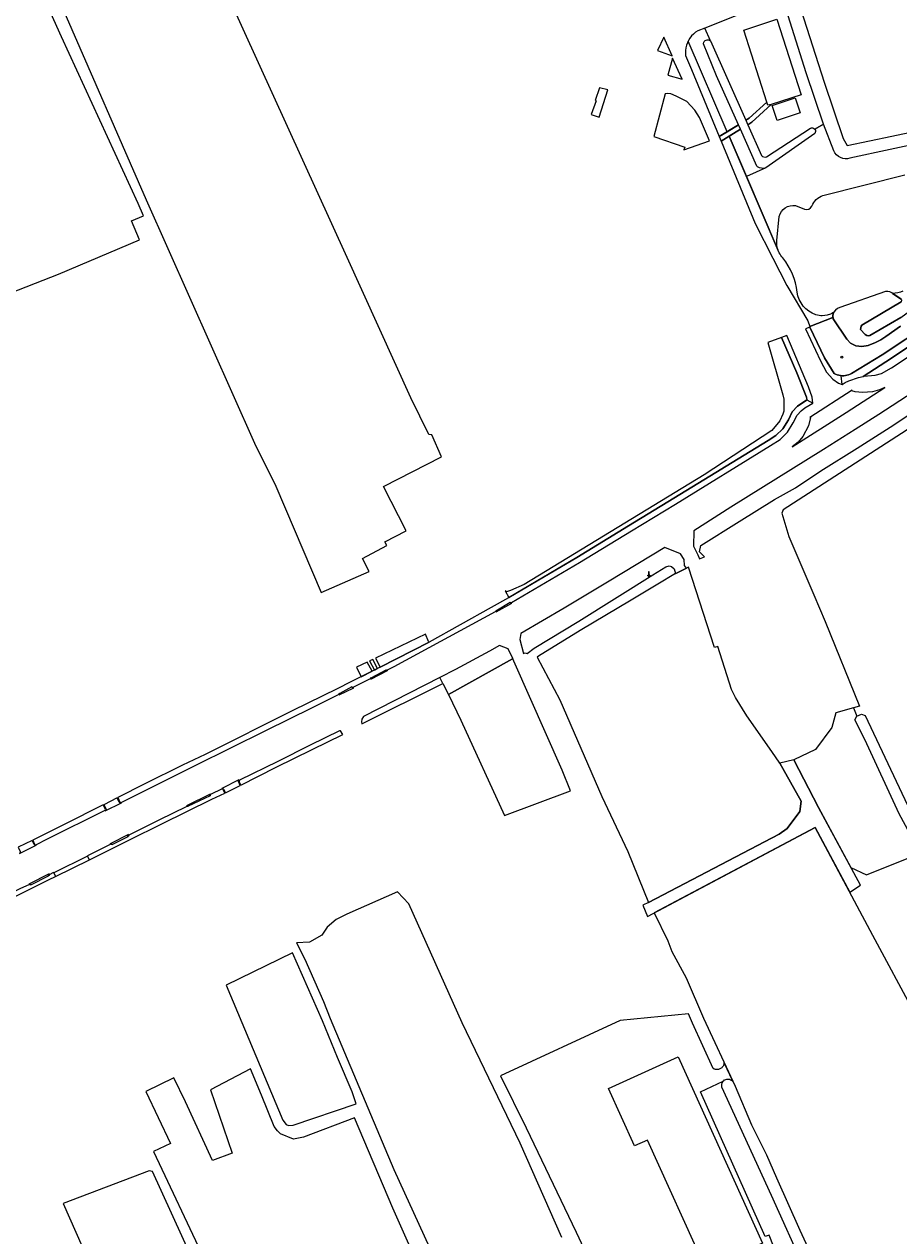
# Model space of a CAD drawing. Header units: metres. Extents: x 209813 to 223847, y 571801 to 587119.
# Tile 428 of 656: x 213252 to 213530, y 579839 to 580225. Entities that reach past the tile are written whole.
import ezdxf
from ezdxf.enums import TextEntityAlignment as Align

# ---------------------------------------------------------------- set-up
doc = ezdxf.new("R2010")
doc.units = ezdxf.units.M
for name, color, linetype, lineweight in [('B-RO-GR-BEPLANTING_CULTUUR_BOSPLANTSOEN-GV', 8, 'Continuous', 0), ('B-RO-GR-BOUWLAND-GV', 8, 'Continuous', 0), ('B-RO-GR-GRAS-GV', 8, 'Continuous', 0), ('B-RO-GR-GROENVOORZIENING-GV', 8, 'Continuous', 0), ('B-RO-IE-MEUBILAIR_WATERWEGMEUBILAIR-S', 8, 'Continuous', 0), ('B-RO-IE-MEUBILAIR_WEGMEUBILAIR-S', 8, 'Continuous', 0), ('B-RO-OG-TERREIN_CULTUURSCHEIDING-GV', 8, 'Continuous', 0), ('B-RO-OG-WATER_GREPPEL-GV', 8, 'Continuous', 0), ('B-RO-OG-WEG-GV', 8, 'Continuous', 0), ('B-RO-VH-VERHARDING_HALFVERHARDING-GV', 8, 'Continuous', 0), ('B-RO-VH-VERHARDING_TEGEL-GV', 8, 'Continuous', 0)]:
    doc.layers.add(name, color=color, linetype=linetype, lineweight=lineweight)
doc.styles.add('NLCS-ISO', font='txt')

# ---------------------------------------------------------------- blocks, each defined once
blk = doc.blocks.new('SIE-WEG_PAAL_RECLAMEBORD-SO')
at = {"color": 0, "linetype": 'ByBlock', "lineweight": 18}
blk.add_circle((0, 0), 1.5, dxfattribs=at)
at = {"color": 0, "linetype": 'ByBlock', "lineweight": 18, "style": 'NLCS-ISO'}
blk.add_text('rb', height=1.5, dxfattribs=at).set_placement((0, 0.1), align=Align.MIDDLE_CENTER)
blk = doc.blocks.new('SIE-WATER_WATERSTANDMETER-SO')
h = blk.add_hatch(color=256)
h.dxf.hatch_style = 1
h.paths.add_polyline_path([(0, 5.2), (-0.5, 5.2), (-0.5, 4.7), (0, 4.7)])
h = blk.add_hatch(color=256)
h.dxf.hatch_style = 1
h.paths.add_polyline_path([(0, 4.2), (-0.5, 4.2), (-0.5, 3.8), (0, 3.8)])
h = blk.add_hatch(color=256)
h.dxf.hatch_style = 1
h.paths.add_polyline_path([(0, 3.3), (-0.5, 3.3), (-0.5, 2.8), (0, 2.8)])
h = blk.add_hatch(color=256)
h.dxf.hatch_style = 1
h.paths.add_polyline_path([(0, 2.3), (-0.5, 2.3), (-0.5, 1.9), (0, 1.9)])
h = blk.add_hatch(color=256)
h.dxf.hatch_style = 1
h.paths.add_polyline_path([(0, 1.4), (-0.5, 1.4), (-0.5, 0.9), (0, 0.9)])
h = blk.add_hatch(color=256)
h.dxf.hatch_style = 1
h.paths.add_polyline_path([(0, 0.4), (-0.5, 0.4), (-0.5, 0), (0, 0)])
h = blk.add_hatch(color=256)
h.dxf.hatch_style = 1
h.paths.add_polyline_path([(0.5, 5.6), (0, 5.6), (0, 5.2), (0.5, 5.2)])
h = blk.add_hatch(color=256)
h.dxf.hatch_style = 1
h.paths.add_polyline_path([(0.5, 4.7), (0, 4.7), (0, 4.2), (0.5, 4.2)])
h = blk.add_hatch(color=256)
h.dxf.hatch_style = 1
h.paths.add_polyline_path([(0.5, 3.8), (0, 3.8), (0, 3.3), (0.5, 3.3)])
h = blk.add_hatch(color=256)
h.dxf.hatch_style = 1
h.paths.add_polyline_path([(0.5, 2.8), (0, 2.8), (0, 2.3), (0.5, 2.3)])
h = blk.add_hatch(color=256)
h.dxf.hatch_style = 1
h.paths.add_polyline_path([(0.5, 1.9), (0, 1.9), (0, 1.4), (0.5, 1.4)])
h = blk.add_hatch(color=256)
h.dxf.hatch_style = 1
h.paths.add_polyline_path([(0.5, 0.9), (0, 0.9), (0, 0.4), (0.5, 0.4)])
h = blk.add_hatch(color=256)
h.dxf.hatch_style = 1
h.paths.add_polyline_path([(0, -0.5), (-0.5, -0.5), (-0.5, -1), (0, -1)])
h = blk.add_hatch(color=256)
h.dxf.hatch_style = 1
h.paths.add_polyline_path([(0, -1.4), (-0.5, -1.4), (-0.5, -1.9), (0, -1.9)])
h = blk.add_hatch(color=256)
h.dxf.hatch_style = 1
h.paths.add_polyline_path([(0, -2.4), (-0.5, -2.4), (-0.5, -2.9), (0, -2.9)])
h = blk.add_hatch(color=256)
h.dxf.hatch_style = 1
h.paths.add_polyline_path([(0.5, 0), (0, 0), (0, -0.5), (0.5, -0.5)])
h = blk.add_hatch(color=256)
h.dxf.hatch_style = 1
h.paths.add_polyline_path([(0.5, -1), (0, -1), (0, -1.4), (0.5, -1.4)])
h = blk.add_hatch(color=256)
h.dxf.hatch_style = 1
h.paths.add_polyline_path([(0.5, -1.9), (0, -1.9), (0, -2.4), (0.5, -2.4)])
blk.add_lwpolyline([(0.5, -2.8), (0.5, 5.6), (-0.5, 5.6), (-0.5, -2.8)])
for points in [[(0.5, 5.6), (0, 5.6), (0, 5.2), (0.5, 5.2)], [(0.5, 5.2), (0, 5.2), (0, 4.7), (0.5, 4.7)], [(0.5, 4.7), (0, 4.7), (0, 4.2), (0.5, 4.2)], [(0.5, 4.2), (0, 4.2), (0, 3.8), (0.5, 3.8)], [(0.5, 3.8), (0, 3.8), (0, 3.3), (0.5, 3.3)], [(0.5, 3.3), (0, 3.3), (0, 2.8), (0.5, 2.8)], [(0.5, 2.8), (0, 2.8), (0, 2.3), (0.5, 2.3)], [(0.5, 2.3), (0, 2.3), (0, 1.9), (0.5, 1.9)], [(0.5, 1.9), (0, 1.9), (0, 1.4), (0.5, 1.4)], [(0.5, 1.4), (0, 1.4), (0, 0.9), (0.5, 0.9)], [(0.5, 0.9), (0, 0.9), (0, 0.4), (0.5, 0.4)], [(0.5, 0.4), (0, 0.4), (0, 0), (0.5, 0)], [(0.5, 0), (0, 0), (0, -0.5), (0.5, -0.5)], [(0.5, -0.5), (0, -0.5), (0, -1), (0.5, -1)], [(0.5, -1), (0, -1), (0, -1.4), (0.5, -1.4)], [(0.5, -1.4), (0, -1.4), (0, -1.9), (0.5, -1.9)], [(0.5, -1.9), (0, -1.9), (0, -2.4), (0.5, -2.4)], [(0.5, -2.4), (0, -2.4), (0, -2.9), (0.5, -2.9)]]:
    blk.add_lwpolyline(points, close=True)
for centre, radius, start, end in [((-1.6, -0.1), 0.381, 16.8947, 163.1053), ((-0.1, -0.1), 0.381, 16.8947, 163.1053), ((1.4, -0.1), 0.381, 16.8947, 163.1053), ((-2.3, 0.1), 0.413, 196.8947, 343.1053), ((-0.8, 0.1), 0.391, 196.8947, 343.1053), ((0.7, 0.1), 0.391, 196.8947, 343.1053), ((2.2, 0.1), 0.413, 196.8947, 343.1053)]:
    blk.add_arc(centre, radius, start, end)

msp = doc.modelspace()

# ---------------------------------------------------------------- linework, layer by layer
at = {"layer": 'B-RO-GR-BEPLANTING_CULTUUR_BOSPLANTSOEN-GV', "flags": 128}
for points in [[(213434.656, 580195.472), (213437.351, 580204.238), (213434.756, 580204.874), (213433.327, 580200.838), (213433.631, 580200.732), (213432.107, 580196.366)], [(213461.601, 580185.104), (213469.773, 580187.953), (213466.612, 580195.374), (213465.054, 580197.752), (213462.509, 580200.454), (213459.207, 580202.236), (213457.461, 580202.984), (213456.49, 580202.998), (213455.704, 580202.926), (213452.021, 580189.382), (213461.888, 580185.921)]]:
    msp.add_lwpolyline(points, close=True, dxfattribs=at)
for points in [[(213509.354, 580184.837), (213506.067, 580193.261), (213503.309, 580191.701)], [(213485.047, 580179.746), (213484.842, 580179.906), (213479.604, 580191.653), (213475.987, 580189.448), (213481.502, 580176.654)], [(213503.269, 580190.311), (213487.733, 580179.34), (213481.502, 580176.654), (213491.586, 580153.258)], [(213552.985, 580190.751), (213514.508, 580182.409)], [(213505.868, 580170.62), (213531.927, 580177.177)], [(213497.192, 580167.355), (213500.019, 580166.235)], [(213491.196, 580156.244), (213491.96, 580163.933)]]:
    msp.add_lwpolyline(points, dxfattribs=at)
at = {"layer": 'B-RO-GR-BEPLANTING_CULTUUR_BOSPLANTSOEN-GV'}
for points in [[(213503.309, 580191.701, -0.3684589), (213503.269, 580190.311)], [(213514.508, 580182.409, -0.3775153), (213509.354, 580184.837)], [(213487.733, 580179.34, -0.2369965), (213485.047, 580179.746)], [(213502.389, 580167.201, -0.1997582), (213505.868, 580170.62)], [(213491.96, 580163.933, -0.3944163), (213497.192, 580167.355)], [(213500.019, 580166.235, 0.4124327), (213502.389, 580167.201)], [(213491.586, 580153.258, -0.1040552), (213491.196, 580156.244)]]:
    msp.add_lwpolyline(points, format="xyb", dxfattribs=at)
at = {"layer": 'B-RO-GR-BOUWLAND-GV', "flags": 128}
for points in [[(213352.518, 580709.259), (213360.984, 580680.806), (213347.38, 580675.453), (213348.811, 580673.409), (213365.607, 580624.422), (213377.866, 580588.969), (213399.973, 580522.625), (213410.999, 580490.51), (213416, 580477.177), (213418.778, 580476.635), (213423.541, 580474.995), (213425.34, 580472.402), (213425.763, 580465.47), (213425.234, 580461.925), (213424.811, 580454.814), (213437.187, 580415.962), (213453.274, 580366.432), (213474.578, 580306.461), (213490.521, 580256.004), (213506.326, 580206.606), (213512.332, 580188.694), (213513.625, 580186.504), (213527.806, 580189.468), (213551.902, 580194.563)], [(213490.112, 579836.08), (213488.79, 579839.551), (213487.467, 579839.154), (213466.938, 579885.181), (213474.15, 579888.603), (213474.286, 579888.74), (213474.597, 579888.971), (213474.947, 579889.136), (213475.322, 579889.23), (213475.515, 579889.248), (213475.902, 579889.227), (213476.092, 579889.188), (213476.455, 579889.055), (213476.625, 579888.962), (213477.158, 579888.598), (213474.43, 579894.464), (213474.36, 579894.062), (213474.295, 579893.835), (213474.208, 579893.615), (213474.099, 579893.406), (213473.969, 579893.209), (213473.82, 579893.027), (213473.653, 579892.86), (213473.469, 579892.712), (213473.272, 579892.583), (213473.062, 579892.474), (213472.843, 579892.388), (213472.615, 579892.325), (213472.383, 579892.285), (213472.148, 579892.269), (213471.912, 579892.278), (213471.678, 579892.31), (213471.449, 579892.366), (213471.227, 579892.445), (213470.955, 579892.574), (213464.308, 579906.996), (213463.072, 579909.991), (213441.349, 579907.856), (213403.243, 579890.299), (213411.416, 579873.712), (213427.298, 579840.515), (213436.313, 579821.252)], [(213530.681, 579761.187), (213521.452, 579782.19), (213500.254, 579828.434), (213489.558, 579852.216), (213473.655, 579886.718), (213473.648, 579887.371), (213473.702, 579887.754), (213473.757, 579887.94), (213473.92, 579888.291), (213474.15, 579888.603)]]:
    msp.add_lwpolyline(points, dxfattribs=at)
msp.add_lwpolyline([(213437.555, 579886.269), (213459.816, 579896.325), (213486.621, 579836.99), (213468.598, 579828.848), (213450.078, 579869.844), (213445.891, 579867.953)], close=True, dxfattribs=at)
at = {"layer": 'B-RO-GR-GRAS-GV', "flags": 128}
for points in [[(213192.818, 580255.851), (213214.133, 580208.505), (213244.84, 580138.652), (213262.397, 580145.512), (213288.211, 580156.456), (213285.674, 580162.495), (213289.541, 580164.119), (213287.824, 580167.98), (213263.38, 580221.106), (213228.453, 580298.435), (213228.053, 580299.311), (213224.409, 580297.687), (213224.58, 580296.939), (213224.474, 580296.41), (213223.934, 580296.015), (213225.162, 580294.79)], [(213264.12, 580229.252), (213290.41, 580169.207), (213324.858, 580091.762), (213331.629, 580078.032), (213346.076, 580044.15), (213361.432, 580050.886), (213359.294, 580055.039), (213367.018, 580059.102), (213366.414, 580060.278), (213373.148, 580063.82), (213365.948, 580077.883), (213384.425, 580087.344), (213381.291, 580094.318), (213380.371, 580094.472), (213374.643, 580106.175), (213354.349, 580150.873), (213307.101, 580254.573)], [(213575.269, 580124.448), (213573.898, 580123.538), (213553.922, 580109.648), (213493.2, 580070.49), (213492.767, 580069.459), (213495.075, 580062.039), (213502.974, 580043.382), (213506.573, 580034.946), (213517.559, 580007.95), (213515.67, 580007.439), (213516.721, 580004.811), (213518.201, 580005.461), (213519.349, 580004.957), (213555.299, 579928.811), (213556.419, 579927.571), (213556.373, 579927.001), (213561.23, 579929.681)], [(213515.67, 580007.439), (213509.989, 580005.903), (213508.726, 580001.214), (213503.512, 579994.151), (213496.641, 579990.932), (213504.498, 579975.679), (213514.822, 579956.562), (213519.729, 579954.274), (213536.936, 579961.157), (213530.204, 579973.724), (213519.279, 579997.335), (213516.066, 580003.62), (213516.721, 580004.811)], [(213535.27, 579909.862), (213521.738, 579934.998), (213503.392, 579969.381), (213452.137, 579942.143), (213456.456, 579933.275), (213457.799, 579929.86), (213462.308, 579921.445), (213467.832, 579908.651), (213477.907, 579886.988), (213483.168, 579874.699), (213487.879, 579865.095), (213491.079, 579857.771), (213498.492, 579841.115), (213509.589, 579817.309), (213532.006, 579768.353)], [(213422.734, 579838.771), (213409.518, 579868.82), (213391.016, 579907.188), (213373.998, 579945.08), (213370.421, 579948.878), (213354.24, 579941.706), (213350.856, 579940.034), (213347.979, 579937.592), (213346.28, 579935.094), (213342.387, 579932.805), (213338.227, 579932.596), (213340.866, 579927.403), (213346.845, 579913.927), (213349.015, 579908.551), (213369.203, 579860.43), (213388.516, 579818.213)], [(213380.427, 579822.349), (213368.892, 579848.175), (213356.748, 579876.887), (213340.421, 579870.728), (213337.313, 579870.143), (213333.098, 579871.784), (213332.158, 579872.744), (213331.094, 579874.192), (213327.089, 579884.106), (213323.615, 579892.535), (213310.807, 579885.854), (213317.72, 579865.699), (213311.502, 579863.318), (213302.87, 579882.04), (213299.225, 579889.625), (213290.221, 579885.303), (213298.162, 579868.76), (213292.711, 579866.143), (213308.732, 579832.22)]]:
    msp.add_lwpolyline(points, dxfattribs=at)
for points in [[(213498.937, 579977.73), (213492.188, 579989.779), (213489.656, 579993.589), (213481.652, 580004.9), (213478.08, 580010.787), (213476.824, 580013.301), (213472.392, 580026.993), (213471.392, 580026.655), (213463.089, 580052.244), (213462.43, 580051.877), (213459.08, 580050.233), (213458.897, 580050.213), (213453.305, 580046.861), (213444.832, 580041.735), (213428.633, 580032.058), (213415.266, 580023.92), (213414.883, 580023.616), (213422.123, 580009.97), (213435.454, 579979.226), (213443.716, 579961.661), (213450.372, 579945.517), (213492.01, 579967.191), (213494.523, 579969.043), (213498.492, 579974.467)], [(213407.434, 580022.348), (213407.286, 580022.834), (213407.154, 580023.113), (213406.981, 580023.029), (213386.637, 580011.674), (213390.621, 580003.557), (213404.512, 579973.13), (213425.546, 579981.068), (213422.9, 579987.55)], [(213315.894, 579919.108), (213333.908, 579876.116), (213334.918, 579874.733), (213335.713, 579874.447), (213337.165, 579874.582), (213357.235, 579881.378), (213355.958, 579885.213), (213351.258, 579896.091), (213346.562, 579907.811), (213336.95, 579929.476)], [(213283.702, 579804.968), (213307.49, 579815.14), (213308.072, 579814.432), (213312.54, 579816.425), (213304.967, 579832.157), (213292.349, 579859.822), (213291.28, 579860.034), (213263.92, 579849.648)]]:
    msp.add_lwpolyline(points, close=True, dxfattribs=at)
at = {"layer": 'B-RO-GR-GROENVOORZIENING-GV', "flags": 128}
for points in [[(213455.234, 580221.008), (213453.208, 580216.763), (213457.864, 580215.037)], [(213457.946, 580214.339), (213456.508, 580208.848), (213461.027, 580207.588)]]:
    msp.add_lwpolyline(points, close=True, dxfattribs=at)
at = {"layer": 'B-RO-OG-TERREIN_CULTUURSCHEIDING-GV', "flags": 128}
for points in [[(213503.309, 580191.701), (213506.067, 580193.261), (213500.53, 580209.642), (213482.012, 580268.561)], [(213481.308, 580229.011), (213468.306, 580223.886)], [(213475.366, 580190.889), (213478.962, 580193.092), (213472.01, 580208.668), (213467.877, 580218.848), (213467.995, 580219.357), (213468.105, 580219.583), (213468.347, 580219.872), (213468.662, 580220.077), (213469.024, 580220.18), (213469.401, 580220.174), (213469.759, 580220.057), (213470.092, 580219.839), (213468.306, 580223.886), (213466.045, 580223.012), (213465.336, 580222.535), (213464.681, 580221.986), (213464.087, 580221.371), (213463.56, 580220.697), (213463.108, 580219.972), (213462.961, 580219.669)], [(213481.345, 580194.552), (213482.42, 580195.21), (213488.009, 580200.324), (213480.686, 580223.169), (213491.23, 580226.738), (213498.935, 580202.627), (213489.376, 580199.563), (213483.244, 580193.872), (213481.988, 580193.106), (213486.344, 580183.32)], [(213470.092, 580219.839), (213481.345, 580194.552)], [(213491.989, 580152.324), (213475.987, 580189.448), (213473.47, 580187.913), (213484.302, 580161.627), (213489.913, 580150.637), (213494.444, 580141.959), (213501.117, 580130.672), (213501.777, 580128.859), (213509.091, 580131.683), (213509.033, 580132.398), (213509.224, 580133.265), (213508.758, 580133.021), (213508.275, 580132.811), (213507.27, 580132.496), (213506.493, 580132.354), (213505.705, 580132.295), (213505.178, 580132.302), (213504.653, 580132.346), (213504.133, 580132.427), (213503.619, 580132.545)], [(213487.927, 580182.87), (213501.943, 580191.96)], [(213528.088, 580139.351), (213530.772, 580137.555), (213530.907, 580137.298), (213530.922, 580137.087), (213530.845, 580136.745), (213518.308, 580129.282), (213518.061, 580128.981), (213517.917, 580128.456), (213517.894, 580127.896), (213519.314, 580126.321), (213519.842, 580126.021), (213520.412, 580125.879), (213520.857, 580126.004), (213530.689, 580131.779), (213535.83, 580135.438), (213548.269, 580143.247), (213564.702, 580153.728), (213559.592, 580158.676), (213559.425, 580160.812), (213560.082, 580162.897), (213559.915, 580165.013), (213557.737, 580173.134), (213541.816, 580168.599)]]:
    msp.add_lwpolyline(points, dxfattribs=at)
for points in [[(213462.143, 580215.197), (213464.079, 580210.702), (213472.873, 580189.361), (213475.366, 580190.889), (213462.961, 580219.669), (213462.734, 580219.203), (213462.443, 580218.399), (213462.238, 580217.569), (213462.121, 580216.722), (213462.093, 580215.867)], [(213497.048, 580201.712), (213498.595, 580196.857), (213491.285, 580194.407), (213489.775, 580199.211)]]:
    msp.add_lwpolyline(points, close=True, dxfattribs=at)
at = {"layer": 'B-RO-OG-TERREIN_CULTUURSCHEIDING-GV'}
for points in [[(213501.943, 580191.96, -0.3685818), (213503.309, 580191.701)], [(213486.344, 580183.32, 0.3253527), (213487.927, 580182.87)], [(213493.147, 580150.682, -0.0693136), (213491.989, 580152.324)], [(213497.64, 580139.79, 0.1459688), (213493.147, 580150.682)], [(213503.619, 580132.545, -0.2705791), (213497.64, 580139.79)], [(213531.358, 580140.074, -0.0787981), (213528.088, 580139.351)]]:
    msp.add_lwpolyline(points, format="xyb", dxfattribs=at)
at = {"layer": 'B-RO-OG-WATER_GREPPEL-GV', "flags": 128}
for points in [[(213530.772, 580137.555), (213527.79, 580139.55), (213527.196, 580139.863), (213526.552, 580140.019), (213525.814, 580139.969), (213511.28, 580134.956), (213510.5, 580134.561), (213509.847, 580134.031), (213509.236, 580133.317), (213509.033, 580132.398), (213509.124, 580131.271), (213513.522, 580124.815), (213514.704, 580123.583), (213516.398, 580122.715), (213518.278, 580122.49), (213520.344, 580122.826), (213522.656, 580123.755), (213524.289, 580124.636), (213525.915, 580125.688), (213530.558, 580128.985)], [(213530.689, 580131.779), (213520.857, 580126.004), (213520.412, 580125.879), (213519.842, 580126.021), (213519.314, 580126.321), (213517.894, 580127.896), (213517.917, 580128.456), (213518.061, 580128.981), (213518.308, 580129.282), (213530.845, 580136.745)]]:
    msp.add_lwpolyline(points, dxfattribs=at)
at = {"layer": 'B-RO-OG-WEG-GV', "flags": 128}
for points in [[(213530.558, 580128.985), (213525.915, 580125.688), (213524.289, 580124.636), (213522.656, 580123.755), (213520.344, 580122.826), (213518.278, 580122.49), (213516.398, 580122.715), (213514.704, 580123.583), (213513.522, 580124.815), (213509.124, 580131.271), (213509.091, 580131.683), (213501.686, 580128.824), (213501.757, 580128.637), (213506.347, 580118.859), (213509.437, 580113.884), (213509.914, 580113.652), (213510.41, 580113.463), (213510.921, 580113.321), (213511.443, 580113.225), (213511.971, 580113.177), (213512.501, 580113.177), (213513.03, 580113.225), (213513.552, 580113.321), (213514.063, 580113.463), (213514.559, 580113.652), (213515.035, 580113.884), (213524.773, 580119.844), (213555.51, 580140.211)], [(213545.589, 580115.099), (213523.707, 580100.848), (213516.206, 580096.036), (213506.084, 580089.716), (213476.526, 580071.317), (213464.824, 580063.765), (213464.63, 580058.895), (213466.079, 580056.173), (213466.576, 580054.872), (213468.168, 580055.48), (213466.621, 580057.118), (213467.035, 580059.12), (213479.192, 580066.8), (213490.494, 580073.732), (213497.107, 580077.45), (213505.234, 580082.894), (213516.751, 580090.128), (213527.292, 580096.773), (213536.763, 580103.031)], [(213384.806, 580015.247), (213386.637, 580011.674), (213406.981, 580023.029), (213407.154, 580023.113), (213405.654, 580026.261), (213402.894, 580027.251), (213399.677, 580025.485), (213388.899, 580019.692), (213383.853, 580017.105)]]:
    msp.add_lwpolyline(points, dxfattribs=at)
for points in [[(213548.409, 580129.395), (213546.946, 580131.525), (213525.947, 580117.655), (213518.728, 580112.991), (213518.889, 580113.026), (213522.543, 580113.41), (213524.51, 580113.876), (213527.736, 580115.703)], [(213404.687, 580044.647), (213405.897, 580042.55), (213427.494, 580055.32), (213443.999, 580065.425), (213458.398, 580074.172), (213488.48, 580092.602), (213490.897, 580094.177), (213493.075, 580096.295), (213494.907, 580099.135), (213496.124, 580101.654), (213497.799, 580103.523), (213500.834, 580105.531), (213500.703, 580106.317), (213497.617, 580114.093), (213492.723, 580125.364), (213488.337, 580123.772), (213493.082, 580107.093), (213493.476, 580105.756), (213493.451, 580101.875), (213493.125, 580100.986), (213492.135, 580098.857), (213489.581, 580095.73), (213468.039, 580081.581), (213410.702, 580046.714), (213406.384, 580044.809), (213405.159, 580044.433)], [(213409.683, 580031.109), (213409.366, 580029.184), (213410.57, 580024.783), (213411.033, 580025.009), (213411.693, 580024.713), (213413.913, 580026.424), (213428.126, 580035.012), (213451.681, 580049.765), (213455.858, 580052.318), (213456.895, 580052.668), (213457.696, 580052.437), (213458.484, 580051.673), (213458.77, 580050.91), (213458.897, 580050.213), (213459.08, 580050.233), (213462.43, 580051.877), (213461.844, 580052.72), (213461.677, 580054.699), (213460.54, 580056.485), (213455.542, 580058.491), (213437.853, 580047.731), (213423.529, 580039.131)], [(213364.847, 580020.386), (213380.443, 580028.39), (213380.325, 580028.611), (213379.346, 580030.857), (213363.366, 580023.253)], [(213357.333, 580020.393), (213358.861, 580017.365), (213362.288, 580019.094), (213360.766, 580022.04)], [(213364.04, 580019.979), (213362.546, 580022.871), (213361.525, 580022.394), (213363.035, 580019.472)], [(213384.806, 580015.247), (213383.853, 580017.105), (213359.552, 580004.647), (213358.997, 580003.885), (213358.955, 580002.981), (213359.053, 580002.392)]]:
    msp.add_lwpolyline(points, close=True, dxfattribs=at)
at = {"layer": 'B-RO-VH-VERHARDING_HALFVERHARDING-GV', "flags": 128}
msp.add_lwpolyline([(213504.498, 579975.679), (213496.641, 579990.932), (213492.188, 579989.779), (213498.937, 579977.73), (213498.492, 579974.467), (213494.523, 579969.043), (213492.01, 579967.191), (213450.372, 579945.517), (213448.493, 579944.667), (213450.068, 579941.035), (213503.392, 579969.381), (213514.414, 579948.724), (213517.831, 579950.99)], close=True, dxfattribs=at)
at = {"layer": 'B-RO-VH-VERHARDING_TEGEL-GV', "flags": 128}
for points in [[(213488.009, 580200.324), (213482.42, 580195.21), (213481.345, 580194.552), (213481.988, 580193.106), (213483.244, 580193.872), (213489.376, 580199.563), (213488.31, 580199.292)], [(213479.604, 580191.653), (213478.962, 580193.092), (213472.873, 580189.361), (213473.47, 580187.913)], [(213511.977, 580110.353), (213511.682, 580113.203), (213511.443, 580113.225), (213510.921, 580113.321), (213510.41, 580113.463), (213509.914, 580113.652), (213509.437, 580113.884), (213506.347, 580118.859), (213501.757, 580128.637), (213500.316, 580128.087), (213505.073, 580117.939), (213507.067, 580114.314), (213509.082, 580112.094), (213510.815, 580110.848)], [(213494.418, 580125.979), (213492.723, 580125.364), (213497.617, 580114.093), (213500.703, 580106.317), (213500.816, 580105.519), (213502.631, 580104.404), (213502.415, 580106.377), (213501.342, 580109.609)], [(213501.749, 580099.905), (213501.955, 580099.857), (213501.283, 580097.265), (213499.526, 580093.826), (213498.019, 580092.078), (213496.051, 580090.523), (213513.341, 580101.458), (213525.61, 580109.421), (213523.913, 580108.678), (213521.644, 580108.043), (213518.479, 580107.827), (213516.157, 580108.062), (213515.133, 580108.399), (213515.198, 580108.597)], [(213361.888, 580016.575), (213367.248, 580019.282), (213366.926, 580019.274), (213366.658, 580019.453), (213362.11, 580016.994), (213362.029, 580016.704)], [(213355.819, 580014.081), (213352.045, 580012.043), (213352.045, 580011.866), (213351.983, 580011.7), (213351.868, 580011.566), (213356.454, 580013.837), (213356.166, 580013.802), (213355.974, 580013.885)], [(213331.799, 579988.542), (213343.215, 579994.137), (213353.029, 579998.983), (213352.275, 580000.139), (213351.98, 580000.153), (213342.567, 579995.557), (213332.264, 579990.407), (213320.063, 579984.409), (213319.959, 579984.104), (213319.987, 579983.933), (213320.468, 579982.848)], [(213320.289, 579982.758), (213319.767, 579983.988), (213319.785, 579984.294), (213319.928, 579984.565), (213314.462, 579981.804), (213314.737, 579981.778), (213314.888, 579981.705), (213315.047, 579981.55), (213315.624, 579980.41)], [(213276.853, 579976.601), (213277.577, 579975.208), (213277.592, 579975.024), (213277.544, 579974.847), (213277.33, 579974.611), (213282.536, 579977.174), (213282.203, 579977.113), (213282.016, 579977.171), (213281.776, 579977.411), (213281.172, 579978.778)], [(213264.244, 579970.281), (213254.232, 579965.329), (213254.847, 579964.012), (213255.07, 579963.85), (213255.227, 579963.843), (213258.993, 579965.751), (213277.292, 579974.835), (213277.39, 579975.043), (213276.674, 579976.511)], [(213284.588, 579966.436), (213284.537, 579966.618), (213284.549, 579966.807), (213284.624, 579966.98), (213284.753, 579967.119), (213278.894, 579964.162), (213279.078, 579964.212), (213279.268, 579964.195), (213279.44, 579964.112), (213279.572, 579963.974)], [(213249.551, 579963.083), (213250.193, 579961.689), (213250.21, 579961.529), (213250.169, 579961.319), (213250.093, 579961.177), (213249.983, 579961.059), (213255.382, 579963.698), (213255.209, 579963.644), (213255.028, 579963.651), (213254.86, 579963.718), (213254.673, 579963.913), (213254.053, 579965.24)], [(213271.734, 579960.188), (213260.975, 579954.864), (213261.534, 579953.748), (213272.309, 579959.028)], [(213253.004, 579951.337), (213253.279, 579951.351), (213253.533, 579951.244), (213253.686, 579951.084), (213259.275, 579953.915), (213259.237, 579954.097), (213259.266, 579954.281), (213259.358, 579954.443), (213259.501, 579954.562)]]:
    msp.add_lwpolyline(points, close=True, dxfattribs=at)
for points in [[(213555.51, 580140.211), (213524.773, 580119.844), (213515.035, 580113.884), (213514.559, 580113.652), (213514.063, 580113.463), (213513.552, 580113.321), (213513.03, 580113.225), (213512.501, 580113.177), (213511.971, 580113.177), (213511.682, 580113.203)], [(213511.977, 580110.353), (213512.989, 580111.041), (213514.174, 580111.593), (213517.218, 580112.662), (213518.728, 580112.991), (213525.947, 580117.655), (213546.946, 580131.525)], [(213500.816, 580105.519), (213497.799, 580103.523), (213496.124, 580101.654), (213494.907, 580099.135), (213493.075, 580096.295), (213490.897, 580094.177), (213488.48, 580092.602), (213458.398, 580074.172), (213443.999, 580065.425), (213427.494, 580055.32), (213405.789, 580042.486), (213400.266, 580039.394), (213380.443, 580028.39), (213364.847, 580020.386), (213355.51, 580015.673), (213351.159, 580013.535), (213337.087, 580006.572), (213309.134, 579992.637), (213301.953, 579989.162), (213289.995, 579983.227), (213281.351, 579978.868), (213282.006, 579977.43), (213282.233, 579977.313), (213282.447, 579977.353), (213306.234, 579989.163), (213328.47, 580000.179), (213343.382, 580007.6), (213351.808, 580011.803), (213351.845, 580012.012), (213352.004, 580012.17)], [(213366.658, 580019.453), (213366.907, 580019.501), (213367.063, 580019.455), (213369.372, 580020.597), (213401.666, 580038.142), (213401.695, 580038.336), (213406.311, 580041.137), (213406.515, 580040.975), (213406.75, 580040.992), (213428.395, 580053.689), (213444.908, 580063.777), (213458.935, 580072.271), (213489.236, 580090.945), (213492.251, 580092.884), (213494.57, 580095.242), (213496.467, 580098.15), (213497.705, 580100.649), (213498.937, 580102.044), (213500.171, 580102.924), (213502.631, 580104.404)], [(213401.812, 580038.551), (213401.894, 580038.368), (213401.898, 580038.207), (213401.803, 580037.987), (213406.826, 580040.805), (213406.645, 580040.76), (213406.459, 580040.78), (213406.22, 580040.924), (213406.137, 580041.037)], [(213355.819, 580014.081), (213356.064, 580014.073), (213356.272, 580013.996), (213361.773, 580016.741), (213361.899, 580016.897), (213361.891, 580017.051), (213362.074, 580017.143)], [(213272.309, 579959.028), (213285.108, 579965.44), (213295.356, 579970.532), (213311.307, 579978.323), (213315.444, 579980.323), (213314.776, 579981.537), (213314.558, 579981.607), (213310.881, 579979.82), (213310.754, 579979.617), (213310.761, 579979.399), (213303.56, 579976.048), (213303.318, 579976.041), (213294.359, 579971.688), (213284.794, 579966.869), (213284.739, 579966.639), (213284.588, 579966.436)], [(213310.574, 579979.308), (213310.538, 579979.517), (213310.56, 579979.675), (213310.651, 579979.866), (213310.759, 579979.983), (213303.258, 579976.234), (213303.464, 579976.266), (213303.619, 579976.241), (213303.761, 579976.176), (213303.881, 579976.075)], [(213279.572, 579963.974), (213279.32, 579963.948), (213279.096, 579964.01), (213271.645, 579960.368), (213271.734, 579960.188)], [(213260.975, 579954.864), (213260.886, 579955.044), (213259.514, 579954.313), (213259.44, 579954.102), (213259.275, 579953.915)], [(213253.686, 579951.084), (213253.419, 579951.078), (213253.175, 579951.159), (213250.154, 579949.777), (213221.023, 579935.345), (213220.909, 579935.088), (213221.42, 579933.927), (213228.06, 579937.227), (213239.829, 579942.99), (213259.473, 579952.738), (213261.534, 579953.748)]]:
    msp.add_lwpolyline(points, dxfattribs=at)

# ---------------------------------------------------------------- block references
at = {"layer": 'B-RO-IE-MEUBILAIR_WATERWEGMEUBILAIR-S', "xscale": 0.2, "yscale": 0.2, "zscale": 0.2}
msp.add_blockref('SIE-WATER_WATERSTANDMETER-SO', (213450.449, 580049.611), dxfattribs=at)
at = {"layer": 'B-RO-IE-MEUBILAIR_WEGMEUBILAIR-S', "xscale": 0.2, "yscale": 0.2, "zscale": 0.2}
msp.add_blockref('SIE-WEG_PAAL_RECLAMEBORD-SO', (213511.891, 580119.099), dxfattribs=at)

doc.saveas('drawing.dxf')
